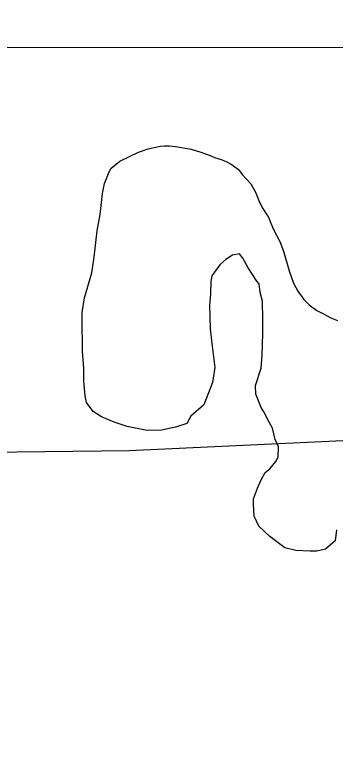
# Model space of a CAD drawing. Extents: x 3313447 to 3351316, y 703786 to 729172.
# Drawn here: x 3332396 to 3332629, y 726867 to 727397 of the extents above; entities that cross this region are included whole.
import ezdxf

# ---------------------------------------------------------------- set-up
doc = ezdxf.new("R2010")
doc.units = 0
for name, color, linetype in [('V-GRID-FRAM', 7, 'Continuous'), ('V-ROAD-CNTR', 7, 'Continuous'), ('V-SITE-VEGE', 7, 'Continuous')]:
    doc.layers.add(name, color=color, linetype=linetype)

msp = doc.modelspace()

# ---------------------------------------------------------------- linework, layer by layer
at = {"layer": 'V-GRID-FRAM'}
msp.add_lwpolyline([(3317576.91, 727351.01), (3317595.43, 709166.01), (3349105.76, 709211.84), (3349071.38, 727396.82), (3317576.91, 727351.01)], dxfattribs=at)
at = {"layer": 'V-ROAD-CNTR'}
msp.add_lwpolyline([(3332315.11, 727077.8), (3332479.26, 727079.68), (3333055.08, 727106.8), (3333502.28, 727126.3), (3334153.97, 727148.99), (3334542.3, 727166.29), (3335042.59, 727187.61), (3335148.93, 727187.53), (3335323.4, 727179.33), (3335422.64, 727174.97), (3335521.15, 727173.06), (3335554.75, 727174.76)], dxfattribs=at)
at = {"layer": 'V-SITE-VEGE'}
for p, q in [((3332493.14, 727299.28), (3332501.84, 727300.99)), ((3332501.84, 727300.99), (3332504.98, 727301.32)), ((3332504.98, 727301.32), (3332508.46, 727301.31)), ((3332508.46, 727301.31), (3332512.98, 727300.95)), ((3332512.98, 727300.95), (3332524.45, 727298.82)), ((3332472.58, 727290.3), (3332486.17, 727296.86)), ((3332486.17, 727296.86), (3332493.14, 727299.28)), ((3332524.45, 727298.82), (3332531.4, 727296.71)), ((3332531.4, 727296.71), (3332538.35, 727294.25)), ((3332465.95, 727284.75), (3332472.58, 727290.3)), ((3332538.35, 727294.25), (3332541.48, 727292.84)), ((3332541.48, 727292.84), (3332546.35, 727291.44)), ((3332546.35, 727291.44), (3332549.82, 727290.03)), ((3332549.82, 727290.03), (3332553.64, 727287.93)), ((3332553.64, 727287.93), (3332558.85, 727284.09)), ((3332461.39, 727273.98), (3332464.2, 727281.28)), ((3332464.2, 727281.28), (3332465.95, 727284.75)), ((3332558.85, 727284.09), (3332561.62, 727280.6)), ((3332561.62, 727280.6), (3332567.86, 727273.62)), ((3332459.97, 727266.68), (3332461.39, 727273.98)), ((3332567.86, 727273.62), (3332571.32, 727267.69)), ((3332458.18, 727251.38), (3332459.97, 727266.68)), ((3332571.32, 727267.69), (3332574.08, 727260.37)), ((3332574.08, 727260.37), (3332576.5, 727255.84)), ((3332576.5, 727255.84), (3332578.92, 727252.01)), ((3332456.05, 727239.56), (3332458.18, 727251.38)), ((3332578.92, 727252.01), (3332580.65, 727249.57)), ((3332580.65, 727249.57), (3332582.37, 727245.04)), ((3332582.37, 727245.04), (3332584.45, 727240.51)), ((3332453.9, 727220.43), (3332456.05, 727239.56)), ((3332584.45, 727240.51), (3332588.94, 727231.79)), ((3332588.94, 727231.79), (3332591.7, 727224.82)), ((3332554.46, 727221.82), (3332549.58, 727218.71)), ((3332559.68, 727222.85), (3332554.46, 727221.82)), ((3332562.11, 727219.71), (3332559.68, 727222.85)), ((3332591.7, 727224.82), (3332595.83, 727210.54)), ((3332452.12, 727208.95), (3332453.9, 727220.43)), ((3332549.58, 727218.71), (3332545.39, 727214.89)), ((3332565.91, 727212.74), (3332562.11, 727219.71)), ((3332545.39, 727214.89), (3332539.45, 727206.91)), ((3332572.14, 727202.97), (3332565.91, 727212.74)), ((3332446.84, 727190.88), (3332452.12, 727208.95)), ((3332539.45, 727206.91), (3332538.74, 727202.74)), ((3332595.83, 727210.54), (3332598.93, 727201.49)), ((3332538.74, 727202.74), (3332538.36, 727193.69)), ((3332573.87, 727200.88), (3332572.14, 727202.97)), ((3332574.55, 727194.61), (3332573.87, 727200.88)), ((3332598.93, 727201.49), (3332602.04, 727195.56)), ((3332602.04, 727195.56), (3332606.54, 727189.63)), ((3332445.06, 727180.09), (3332446.84, 727190.88)), ((3332538.36, 727193.69), (3332537.63, 727185.34)), ((3332576.27, 727188.34), (3332574.55, 727194.61)), ((3332537.63, 727185.34), (3332538.27, 727168.29)), ((3332576.57, 727175.12), (3332576.27, 727188.34)), ((3332606.54, 727189.63), (3332610.35, 727185.79)), ((3332610.35, 727185.79), (3332615.91, 727181.6)), ((3332445.02, 727167.22), (3332445.06, 727180.09)), ((3332615.91, 727181.6), (3332620.77, 727179.14)), ((3332620.77, 727179.14), (3332625.98, 727176.34)), ((3332576.53, 727164.68), (3332576.57, 727175.12)), ((3332625.98, 727176.34), (3332630.84, 727174.24)), ((3332445.34, 727159.91), (3332445.02, 727167.22)), ((3332538.27, 727168.29), (3332539.62, 727155.76)), ((3332576.13, 727149.03), (3332576.53, 727164.68)), ((3332445.31, 727151.91), (3332445.34, 727159.91)), ((3332539.62, 727155.76), (3332541.65, 727140.1)), ((3332446.32, 727139.73), (3332445.31, 727151.91)), ((3332575.4, 727139.63), (3332576.13, 727149.03)), ((3332446.28, 727130.33), (3332446.32, 727139.73)), ((3332541.65, 727140.1), (3332539.88, 727129.32)), ((3332571.18, 727127.12), (3332575.4, 727139.63)), ((3332447.29, 727119.55), (3332446.28, 727130.33)), ((3332539.88, 727129.32), (3332533.56, 727112.99)), ((3332571.51, 727120.86), (3332571.18, 727127.12)), ((3332575.31, 727111.1), (3332571.51, 727120.86)), ((3332448.32, 727114.67), (3332447.29, 727119.55)), ((3332453.16, 727108.04), (3332448.32, 727114.67)), ((3332533.56, 727112.99), (3332524.14, 727104.67)), ((3332577.38, 727107.96), (3332575.31, 727111.1)), ((3332459.07, 727104.2), (3332453.16, 727108.04)), ((3332581.18, 727100.3), (3332577.38, 727107.96)), ((3332468.45, 727100.33), (3332459.07, 727104.2)), ((3332477.83, 727097.17), (3332468.45, 727100.33)), ((3332524.14, 727104.67), (3332521.33, 727099.46)), ((3332583.6, 727096.11), (3332581.18, 727100.3)), ((3332492.44, 727094.34), (3332477.83, 727097.17)), ((3332502.88, 727094.65), (3332492.44, 727094.34)), ((3332512.97, 727096.7), (3332502.88, 727094.65)), ((3332521.33, 727099.46), (3332512.97, 727096.7)), ((3332585.66, 727087.75), (3332583.6, 727096.11)), ((3332588.08, 727082.53), (3332585.66, 727087.75)), ((3332587.71, 727074.87), (3332588.08, 727082.53)), ((3332585.95, 727071.75), (3332587.71, 727074.87)), ((3332581.76, 727066.54), (3332585.95, 727071.75)), ((3332575.12, 727057.87), (3332578.27, 727063.77)), ((3332578.27, 727063.77), (3332581.76, 727066.54)), ((3332572.67, 727052.31), (3332575.12, 727057.87)), ((3332569.85, 727044.66), (3332572.67, 727052.31)), ((3332569.84, 727040.49), (3332569.85, 727044.66)), ((3332570.16, 727032.14), (3332569.84, 727040.49)), ((3332573.62, 727024.82), (3332570.16, 727032.14)), ((3332581.59, 727017.14), (3332573.62, 727024.82)), ((3332630.32, 727022.19), (3332629.25, 727014.19)), ((3332592.7, 727009.09), (3332581.59, 727017.14)), ((3332629.25, 727014.19), (3332622.27, 727007.95)), ((3332600.69, 727006.98), (3332592.7, 727009.09)), ((3332611.13, 727006.6), (3332600.69, 727006.98)), ((3332616, 727006.58), (3332611.13, 727006.6)), ((3332622.27, 727007.95), (3332616, 727006.58))]:
    msp.add_line(p, q, dxfattribs=at)

doc.saveas('drawing.dxf')
